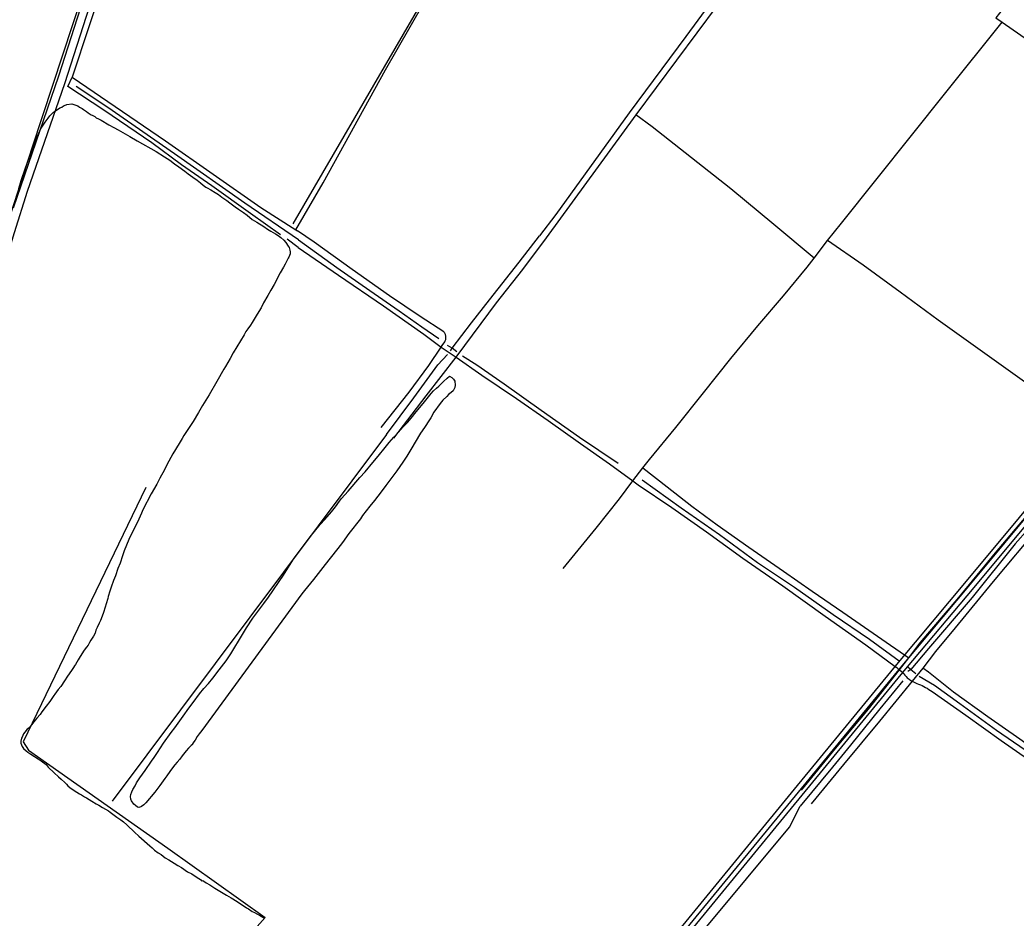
# Model space of a CAD drawing. Extents: x 3355724 to 3393621, y 594744 to 620174.
# Drawn here: x 3366686 to 3369750, y 607380 to 610144 of the extents above; entities that cross this region are included whole.
import ezdxf

# ---------------------------------------------------------------- set-up
doc = ezdxf.new("R2010")
doc.units = 0
for name, color, linetype in [('V-DTCH-CNTR', 7, 'Continuous'), ('V-ROAD-CNTR', 7, 'Continuous'), ('V-SITE-VEGE', 7, 'Continuous'), ('V-TOPO-SHOR', 7, 'Continuous'), ('V-UTIL-LINE', 7, 'Continuous')]:
    doc.layers.add(name, color=color, linetype=linetype)

msp = doc.modelspace()

# ---------------------------------------------------------------- linework, layer by layer
at = {"layer": 'V-DTCH-CNTR'}
msp.add_line((3367541.7, 609443.5), (3367508, 609469.5), dxfattribs=at)
for points in [[(3369177.7, 614459.7), (3368986, 614001.6), (3368928.9, 613867.8), (3368744.5, 613423.8), (3368658, 613218.5), (3368512.5, 612859.1), (3368406.5, 612612.5), (3368367.1, 612521), (3368158.1, 612016.5), (3367944.7, 611507.2), (3367912.6, 611429.5), (3367888.9, 611413.8), (3367735.3, 611391.5), (3367454.6, 611339.6), (3367291.4, 611310.2), (3367226.4, 611137.5), (3367124.5, 610818.5), (3367003.5, 610442.5), (3366846.8, 609967.6), (3367134, 609771.8), (3367427.2, 609567), (3367534.5, 609497.9), (3367539.5, 609494.7)], [(3368305.7, 609473.9), (3368581.1, 609852.3), (3368894.7, 610273.5), (3369088.6, 610538), (3369099, 610552.2), (3369127.7, 610591.3), (3369185, 610669.6), (3369500.9, 611102.2), (3369511.8, 611117), (3369785.9, 611485.7), (3369885.4, 611623.6), (3370098.6, 611919), (3370244, 612120.2), (3370265.4, 612149.7), (3370331.7, 612241.6), (3370593, 612608.3), (3370676.8, 612715), (3370413.4, 612884.1), (3370066.5, 613116.9), (3369682.1, 613375.8), (3369299.7, 613633.8), (3369097.6, 613768.8), (3368928.9, 613867.8)], [(3366666.4, 609565.5), (3366805.4, 609972.3), (3366949.3, 610418.9), (3367103.1, 610898.6), (3367228.8, 611276.2), (3367262.2, 611376.5), (3367264.8, 611384.3), (3367410.3, 611836.1), (3367567.2, 612319.4), (3367653.8, 612595), (3367293.1, 612717.4), (3366966.3, 612828.5), (3366641.5, 612946.6), (3366777.5, 613367.6)], [(3367534.5, 609497.9), (3367618.3, 609642.5), (3367810, 609990.3), (3368042.5, 610395.8), (3368264, 610791.4), (3368364, 610969.5), (3368407.2, 611041)], [(3370110.6, 610671.4), (3369948.1, 610468.2), (3369710.8, 610178.9), (3369687.8, 610150.8), (3369707.5, 610137), (3369994.4, 609936.5), (3370350.2, 609684), (3370561.4, 609537.5)], [(3369213.3, 609518.9), (3369534.1, 609920.7), (3369707.5, 610137)], [(3367487.5, 609482.2), (3367395.4, 609548.6), (3367276, 609633.5), (3367183.1, 609698.1), (3367091.8, 609765.3), (3366943.9, 609865.7), (3366833.6, 609939.4), (3366846.8, 609967.6)], [(3369128.6, 609410.7), (3369005.2, 609514.7), (3368872.8, 609623.8), (3368630.5, 609815.2), (3368580.5, 609851.6)], [(3367797.3, 608890), (3367883.1, 608998.3), (3367944, 609080.7), (3367981.3, 609137.1), (3367985, 609142.6), (3367993.1, 609153.9), (3367994.1, 609156), (3367995, 609158.2), (3367995.6, 609160.4), (3367996.1, 609162.6), (3367996.4, 609164.9), (3367996.4, 609167.2), (3367996.3, 609169.5), (3367995.9, 609171.8), (3367995.4, 609174.1), (3367994.6, 609176.3), (3367993.7, 609178.4), (3367992.6, 609180.4), (3367991.3, 609182.3), (3367989.8, 609184.1), (3367916.6, 609231.6), (3367822.9, 609295.2), (3367708.1, 609376.1), (3367590.7, 609460.2), (3367539.5, 609494.7)], [(3368356.8, 608455.6), (3368458.7, 608580.5), (3368530.4, 608670.5), (3368571.2, 608725.4), (3368602.3, 608765.7), (3368622.4, 608791.6), (3368703.3, 608890.2), (3368788.4, 608996.3), (3368873.1, 609101.9), (3368956.1, 609202.6), (3369034.8, 609295.2), (3369107.6, 609383), (3369128.6, 609410.7), (3369169.6, 609465), (3369213.3, 609518.9)], [(3369090.1, 607774.2), (3369194.2, 607901.8), (3369296.1, 608023.5), (3369392, 608144), (3369420.5, 608181.6), (3369455.1, 608227), (3369568.8, 608361.1), (3369686.9, 608503.8), (3369781.8, 608616.9), (3369907.4, 608765), (3369988.9, 608866), (3370006.1, 608887.3), (3370142.5, 609048.9), (3370258.4, 609181.9), (3370387.8, 609334.3), (3370480, 609442.1), (3370541.4, 609514.2)], [(3367835.6, 608856.6), (3367935.3, 608987.5), (3368027.9, 609106.5), (3368031.3, 609110.8), (3368151.5, 609272.9), (3368232.9, 609375.8), (3368305.7, 609473.9)], [(3369988.9, 608866), (3369909.7, 608931.2), (3369797.1, 609014.8), (3369660.9, 609111.9), (3369510.6, 609220.2), (3369393.2, 609306), (3369280, 609389), (3369169.6, 609465)], [(3367541.7, 609443.5), (3367665.6, 609358.9), (3367804, 609264), (3367927.9, 609177.1), (3367981.3, 609137.1), (3368027.9, 609106.5), (3368107.1, 609050.9), (3368213.2, 608979.2), (3368311.2, 608911.8), (3368410.4, 608840.7), (3368499.8, 608777.6), (3368571.2, 608725.4), (3368587.6, 608713.4), (3368691.5, 608643.8), (3368797.6, 608568.4), (3368909.7, 608488), (3369032.5, 608402.3), (3369162.8, 608309.5), (3369288.3, 608221.1), (3369378.3, 608154.2), (3369383, 608151), (3369387.6, 608147.6), (3369392, 608144), (3369396.3, 608140.3), (3369400.4, 608136.4), (3369404.4, 608132.3), (3369408.3, 608128.1), (3369411.9, 608123.7), (3369415.4, 608119.2), (3369421, 608115.4), (3369426.8, 608111.8), (3369430.3, 608109.7), (3369432.6, 608108.3), (3369438.5, 608105), (3369444.5, 608101.9), (3369450.1, 608100), (3369455.6, 608097.8), (3369461, 608095.5), (3369466.4, 608092.9), (3369471.6, 608090.2), (3369476.8, 608087.3), (3369481.8, 608084.2), (3369486.8, 608080.9), (3369491.6, 608077.5), (3369595.9, 608004.9), (3369704.7, 607926.7), (3369832.4, 607837.7)], [(3370561.3, 609458.2), (3370441.1, 609312.8), (3370323, 609172.2), (3370186.1, 609014.4), (3370069.3, 608873.7), (3370059.9, 608862.5), (3369944.6, 608727.3), (3369822.2, 608586.7), (3369679.9, 608416), (3369562.3, 608273.8), (3369501.9, 608201.1), (3369463.7, 608149.1)], [(3368602.3, 608765.7), (3368676.6, 608707.4), (3368753.1, 608647.6), (3368830.7, 608589.9), (3368928.2, 608522), (3369034.3, 608447.5), (3369123.2, 608386.6), (3369217.4, 608321.4), (3369324.1, 608247.5), (3369420.5, 608181.6)], [(3370490.8, 607421.7), (3370385.3, 607497.2), (3370251.7, 607584.6), (3370178.2, 607639.3), (3370136.4, 607670.3), (3369984.5, 607774.9), (3369868.7, 607854.2), (3369761.5, 607931.3), (3369663.5, 607999.8), (3369557.9, 608075.3), (3369480.3, 608137.3), (3369463.7, 608149.1), (3369430.3, 608109.7), (3369330, 607985.8), (3369218.9, 607852.8), (3369119.7, 607731.6)]]:
    msp.add_lwpolyline(points, dxfattribs=at)
at = {"layer": 'V-ROAD-CNTR'}
for points in [[(3370563.3, 609540.9), (3369923, 608808.4), (3369597, 608417.2), (3369387, 608166.4), (3369067.9, 607777.2), (3368655.1, 607273.9), (3368337, 606884.4), (3368230.9, 606756.4)], [(3370576.1, 609532.7), (3369934.4, 608798.7), (3369608.5, 608407.6), (3369398.6, 608156.9), (3369079.5, 607767.6), (3368666.7, 607264.4), (3368348.6, 606874.8), (3368242.4, 606746.8)], [(3370572.8, 609506.2), (3369945.8, 608788.9), (3369620, 608398), (3369410.1, 608147.3), (3369091.1, 607758.1), (3368678.3, 607254.9), (3368360.1, 606865.3), (3368254, 606737.3)]]:
    msp.add_lwpolyline(points, dxfattribs=at)
at = {"layer": 'V-SITE-VEGE'}
for p, q in [((3366789.4, 609860.3), (3366798.6, 609866.6)), ((3366798.6, 609866.6), (3366808.9, 609873.5)), ((3366808.9, 609873.5), (3366814.6, 609875.8)), ((3366814.6, 609875.8), (3366820.3, 609879.2)), ((3366820.3, 609879.2), (3366822.6, 609880.3)), ((3366822.6, 609880.3), (3366830.6, 609883.2)), ((3366830.6, 609883.2), (3366845.5, 609885.5)), ((3366845.5, 609885.5), (3366851.8, 609883.8)), ((3366851.8, 609883.8), (3366857.5, 609882)), ((3366857.5, 609882), (3366863.8, 609879.2)), ((3366863.8, 609879.2), (3366869, 609875.7)), ((3366869, 609875.7), (3366877, 609871.7)), ((3366877, 609871.7), (3366881.6, 609868.3)), ((3366881.6, 609868.3), (3366890.2, 609862.6)), ((3366890.2, 609862.6), (3366895.3, 609858.5)), ((3366763.6, 609829.4), (3366772.8, 609842)), ((3366772.8, 609842), (3366777.9, 609848.9)), ((3366777.9, 609848.9), (3366789.4, 609860.3)), ((3366895.3, 609858.5), (3366905, 609852.2)), ((3366905, 609852.2), (3366907.9, 609850.5)), ((3366907.9, 609850.5), (3366915.9, 609846.5)), ((3366915.9, 609846.5), (3366919.9, 609843.1)), ((3366919.9, 609843.1), (3366927.9, 609839.1)), ((3366927.9, 609839.1), (3366935.4, 609835.1)), ((3366935.4, 609835.1), (3366958.8, 609821.3)), ((3366743.6, 609795.6), (3366749.3, 609807.7)), ((3366749.3, 609807.7), (3366757.3, 609819.7)), ((3366757.3, 609819.7), (3366763.6, 609829.4)), ((3366958.8, 609821.3), (3366974.9, 609812.7)), ((3366974.9, 609812.7), (3366988, 609805.3)), ((3366988, 609805.3), (3367024.1, 609785.2)), ((3366728.7, 609760.2), (3366734.4, 609774.5)), ((3366734.4, 609774.5), (3366743.6, 609795.6)), ((3367024.1, 609785.2), (3367046.4, 609772)), ((3367046.4, 609772), (3367062.4, 609762.9)), ((3366718.9, 609732.7), (3366728.7, 609760.2)), ((3367062.4, 609762.9), (3367088.2, 609748.5)), ((3367088.2, 609748.5), (3367105.4, 609738.8)), ((3367105.4, 609738.8), (3367130.5, 609722.7)), ((3366702.9, 609688.6), (3366710.9, 609711.5)), ((3366710.9, 609711.5), (3366718.9, 609732.7)), ((3367130.5, 609722.7), (3367146.6, 609711.9)), ((3367146.6, 609711.9), (3367160.9, 609701.5)), ((3366689.7, 609649.7), (3366702.9, 609688.6)), ((3367160.9, 609701.5), (3367174.6, 609691.8)), ((3367174.6, 609691.8), (3367193.5, 609678.1)), ((3367193.5, 609678.1), (3367203.2, 609670.6)), ((3366682.8, 609625.6), (3366689.7, 609649.7)), ((3367203.2, 609670.6), (3367217.5, 609660.3)), ((3367217.5, 609660.3), (3367231.3, 609650.6)), ((3367231.3, 609650.6), (3367241, 609642.5)), ((3367241, 609642.5), (3367249.6, 609635.7)), ((3367249.6, 609635.7), (3367258.2, 609629.4)), ((3367258.2, 609629.4), (3367261.6, 609627.1)), ((3367261.6, 609627.1), (3367273.1, 609621.3)), ((3367273.1, 609621.3), (3367286.8, 609613.3)), ((3367286.8, 609613.3), (3367296.5, 609606.4)), ((3367296.5, 609606.4), (3367307.4, 609598.4)), ((3367307.4, 609598.4), (3367322.3, 609588.1)), ((3367322.3, 609588.1), (3367332, 609580.7)), ((3367332, 609580.7), (3367348, 609568.6)), ((3367348, 609568.6), (3367358.3, 609561.2)), ((3367358.3, 609561.2), (3367373.8, 609550.9)), ((3367373.8, 609550.9), (3367384.7, 609543.4)), ((3367384.7, 609543.4), (3367400.7, 609530.2)), ((3367400.7, 609530.2), (3367414.4, 609521.1)), ((3367414.4, 609521.1), (3367435.6, 609507.9)), ((3367435.6, 609507.9), (3367447, 609500.4)), ((3367447, 609500.4), (3367457.3, 609494.1)), ((3367457.3, 609494.1), (3367471.7, 609486.1)), ((3367471.7, 609486.1), (3367480.2, 609481)), ((3367480.2, 609481), (3367488.3, 609474.7)), ((3367488.3, 609474.7), (3367498, 609466.6)), ((3367498, 609466.6), (3367503.7, 609458.6)), ((3367503.7, 609458.6), (3367510.6, 609447.7)), ((3367510.6, 609447.7), (3367514, 609443.2)), ((3367514, 609443.2), (3367516.3, 609435.1)), ((3367516.3, 609435.1), (3367517.4, 609430)), ((3367508.3, 609404.8), (3367506, 609400.2)), ((3367510.6, 609410.5), (3367508.3, 609404.8)), ((3367513.4, 609414), (3367510.6, 609410.5)), ((3367517.4, 609424.3), (3367513.4, 609414)), ((3367517.4, 609430), (3367517.4, 609424.3)), ((3367496.2, 609383.1), (3367486.5, 609365.9)), ((3367502, 609392.8), (3367496.2, 609383.1)), ((3367506, 609400.2), (3367502, 609392.8)), ((3367486.5, 609365.9), (3367467.6, 609329.8)), ((3367457.3, 609312.1), (3367448.1, 609295.5)), ((3367467.6, 609329.8), (3367457.3, 609312.1)), ((3367448.1, 609295.5), (3367435.5, 609273.2)), ((3367428, 609258.3), (3367416, 609238.8)), ((3367435.5, 609273.2), (3367428, 609258.3)), ((3367409.7, 609227.9), (3367400, 609212.5)), ((3367416, 609238.8), (3367409.7, 609227.9)), ((3367386.8, 609193), (3367381.1, 609185)), ((3367394.8, 609205.1), (3367386.8, 609193)), ((3367400, 609212.5), (3367394.8, 609205.1)), ((3367363.9, 609156.4), (3367342.1, 609119.2)), ((3367375.3, 609175.3), (3367363.9, 609156.4)), ((3367381.1, 609185), (3367375.3, 609175.3)), ((3367332.3, 609102), (3367318, 609077.4)), ((3367342.1, 609119.2), (3367332.3, 609102)), ((3367312.9, 609068.8), (3367291.1, 609031.6)), ((3367318, 609077.4), (3367312.9, 609068.8)), ((3367291.1, 609031.6), (3367267.6, 608990.4)), ((3367267.6, 608990.4), (3367247.5, 608957.2)), ((3367247.5, 608957.2), (3367234.9, 608935.5)), ((3367234.9, 608935.5), (3367218.3, 608908.6)), ((3367200.6, 608881.1), (3367189.7, 608865.6)), ((3367208.6, 608893.1), (3367200.6, 608881.1)), ((3367218.3, 608908.6), (3367208.6, 608893.1)), ((3367185.1, 608855.9), (3367175.3, 608841)), ((3367189.7, 608865.6), (3367185.1, 608855.9)), ((3367175.3, 608841), (3367156.4, 608809)), ((3367156.4, 608809), (3367138.1, 608775.2)), ((3367130.1, 608759.8), (3367116.3, 608734)), ((3367138.1, 608775.2), (3367130.1, 608759.8)), ((3367116.3, 608734), (3367106.6, 608715.1)), ((3367106.6, 608715.1), (3367090, 608685.9)), ((3367090, 608685.9), (3367064.2, 608636.1)), ((3367064.2, 608636.1), (3367059.6, 608626.4)), ((3367059.6, 608626.4), (3367047, 608598.9)), ((3367047, 608598.9), (3367025.2, 608554.3)), ((3367021.2, 608545.1), (3367006.9, 608510.8)), ((3367025.2, 608554.3), (3367021.2, 608545.1)), ((3367001.1, 608495.3), (3366993.7, 608472.4)), ((3367006.9, 608510.8), (3367001.1, 608495.3)), ((3366987.4, 608456.4), (3366979.3, 608433.5)), ((3366993.7, 608472.4), (3366987.4, 608456.4)), ((3366979.3, 608433.5), (3366973.6, 608419.2)), ((3366966.2, 608398.6), (3366962.1, 608386.6)), ((3366973.6, 608419.2), (3366966.2, 608398.6)), ((3366955.8, 608364.2), (3366951.2, 608347.1)), ((3366957, 608369.4), (3366955.8, 608364.2)), ((3366962.1, 608386.6), (3366957, 608369.4)), ((3366948.4, 608336.8), (3366942.6, 608320.2)), ((3366951.2, 608347.1), (3366948.4, 608336.8)), ((3366938.6, 608309.8), (3366933.5, 608296.1)), ((3366942.6, 608320.2), (3366938.6, 608309.8)), ((3366923.7, 608274.4), (3366919.1, 608265.8)), ((3366929.5, 608288.1), (3366923.7, 608274.4)), ((3366933.5, 608296.1), (3366929.5, 608288.1)), ((3366911.7, 608248), (3366904.2, 608236)), ((3366916.8, 608256.6), (3366911.7, 608248)), ((3366919.1, 608265.8), (3366916.8, 608256.6)), ((3366890.5, 608214.3), (3366883.6, 608204.5)), ((3366895.6, 608220.6), (3366890.5, 608214.3)), ((3366900.2, 608228.6), (3366895.6, 608220.6)), ((3366904.2, 608236), (3366900.2, 608228.6)), ((3366871, 608185.1), (3366864.7, 608174.8)), ((3366883.6, 608204.5), (3366871, 608185.1)), ((3366851, 608151.9), (3366844.7, 608142.1)), ((3366853.2, 608157), (3366851, 608151.9)), ((3366856.7, 608161), (3366853.2, 608157)), ((3366864.7, 608174.8), (3366856.7, 608161)), ((3366832.6, 608124.4), (3366822.9, 608110.7)), ((3366844.7, 608142.1), (3366832.6, 608124.4)), ((3366811.4, 608092.9), (3366803.4, 608083.2)), ((3366822.9, 608110.7), (3366811.4, 608092.9)), ((3366790.2, 608064.9), (3366778.2, 608047.1)), ((3366793.7, 608069.5), (3366790.2, 608064.9)), ((3366803.4, 608083.2), (3366793.7, 608069.5)), ((3366766.7, 608032.8), (3366753.6, 608015.1)), ((3366778.2, 608047.1), (3366766.7, 608032.8)), ((3366737.5, 607995.6), (3366732.9, 607989.3)), ((3366747.8, 608007.1), (3366737.5, 607995.6)), ((3366753.6, 608015.1), (3366747.8, 608007.1)), ((3366708.3, 607961.3), (3366700.9, 607952.7)), ((3366714, 607965.9), (3366708.3, 607961.3)), ((3366721.5, 607975), (3366714, 607965.9)), ((3366732.9, 607989.3), (3366721.5, 607975)), ((3366690.5, 607933.8), (3366688.8, 607924.7)), ((3366692.3, 607936.7), (3366690.5, 607933.8)), ((3366696.8, 607947.6), (3366692.3, 607936.7)), ((3366700.9, 607952.7), (3366696.8, 607947.6)), ((3366688.8, 607924.7), (3366688.8, 607918.4)), ((3366688.8, 607918.4), (3366692.2, 607908.6)), ((3366692.2, 607908.6), (3366696.8, 607901.8)), ((3366696.8, 607901.8), (3366704.8, 607894.9)), ((3366704.8, 607894.9), (3366710.6, 607890.9)), ((3366710.6, 607890.9), (3366719.7, 607885.1)), ((3366719.7, 607885.1), (3366741.5, 607870.2)), ((3366741.5, 607870.2), (3366751.2, 607863.9)), ((3366751.2, 607863.9), (3366766.1, 607852.5)), ((3366766.1, 607852.5), (3366772.9, 607845)), ((3366772.9, 607845), (3366790.7, 607827.3)), ((3366790.7, 607827.3), (3366804.4, 607814.7)), ((3366804.4, 607814.7), (3366813, 607807.8)), ((3366813, 607807.8), (3366823.9, 607797.5)), ((3366823.9, 607797.5), (3366829, 607792.3)), ((3366829, 607792.3), (3366833.6, 607787.2)), ((3366833.6, 607787.2), (3366839.3, 607782)), ((3366839.3, 607782), (3366852.5, 607772.9)), ((3366852.5, 607772.9), (3366860.5, 607768.3)), ((3366860.5, 607768.3), (3366869.1, 607763.1)), ((3366869.1, 607763.1), (3366874.8, 607759.1)), ((3366874.8, 607759.1), (3366884, 607753.4)), ((3366884, 607753.4), (3366890.3, 607749.9)), ((3366890.3, 607749.9), (3366907.4, 607740.2)), ((3366907.4, 607740.2), (3366920, 607732.2)), ((3366920, 607732.2), (3366928.6, 607727.6)), ((3366928.6, 607727.6), (3366939.5, 607720.2)), ((3366939.5, 607720.2), (3366957.8, 607710.4)), ((3366957.8, 607710.4), (3366963, 607706.4)), ((3366963, 607706.4), (3366984.1, 607690.9)), ((3366984.1, 607690.9), (3366996.1, 607682.3)), ((3366996.1, 607682.3), (3367004.7, 607676.6)), ((3367004.7, 607676.6), (3367015, 607667.4)), ((3367015, 607667.4), (3367021.3, 607661.1)), ((3367021.3, 607661.1), (3367033.3, 607649.7)), ((3367033.3, 607649.7), (3367037.9, 607645.1)), ((3367037.9, 607645.1), (3367051.7, 607632.5)), ((3367051.7, 607632.5), (3367085.4, 607602.7)), ((3367085.4, 607602.7), (3367092.9, 607596.4)), ((3367092.9, 607596.4), (3367099.7, 607589.5)), ((3367099.7, 607589.5), (3367111.2, 607580.9)), ((3367111.2, 607580.9), (3367120.3, 607575.8)), ((3367120.3, 607575.8), (3367132.9, 607566)), ((3367132.9, 607566), (3367143.8, 607559.2)), ((3367143.8, 607559.2), (3367159.8, 607549.4)), ((3367159.8, 607549.4), (3367171.8, 607542)), ((3367171.8, 607542), (3367183.3, 607535.7)), ((3367183.3, 607535.7), (3367201, 607523.1)), ((3367201, 607523.1), (3367214.2, 607516.2)), ((3367214.2, 607516.2), (3367231.4, 607505.3)), ((3367231.4, 607505.3), (3367241.1, 607499)), ((3367241.1, 607499), (3367244, 607495)), ((3367244, 607495), (3367248, 607496.1)), ((3367248, 607496.1), (3367258.8, 607489.3)), ((3367258.8, 607489.3), (3367270.3, 607483)), ((3367270.3, 607483), (3367285.7, 607472.6)), ((3367285.7, 607472.6), (3367321.2, 607450.9)), ((3367321.2, 607450.9), (3367336.1, 607442.3)), ((3367336.1, 607442.3), (3367354.4, 607431.4)), ((3367354.4, 607431.4), (3367383, 607411.9)), ((3367383, 607411.9), (3367388.8, 607408.5)), ((3367388.8, 607408.5), (3367400.2, 607401)), ((3367400.2, 607401), (3367405.4, 607398.2)), ((3367405.4, 607398.2), (3367416.8, 607392.4)), ((3367416.8, 607392.4), (3367422.5, 607389)), ((3367422.5, 607389), (3367438, 607380.4))]:
    msp.add_line(p, q, dxfattribs=at)
for points in [[(3367623.6, 608606.6), (3367643.9, 608630), (3367657, 608645.7), (3367669, 608662.9), (3367675.5, 608671.1), (3367695.8, 608694.2), (3367731.9, 608735.7), (3367747.6, 608753.5), (3367771, 608782.4), (3367787.5, 608801.2), (3367809.7, 608827.9), (3367822.1, 608843.6), (3367836.2, 608860.3), (3367844.3, 608868.8), (3367864.1, 608890.8), (3367879, 608906.4), (3367889, 608918.5), (3367904.4, 608937.8), (3367926.3, 608963.7), (3367951.2, 608994.4), (3367957.8, 609002.6), (3367967.3, 609011), (3367974.8, 609017.4), (3367988.9, 609031.1), (3367999.6, 609041.4), (3368007.5, 609048.1), (3368014.3, 609043.4), (3368019.7, 609038.8), (3368023.5, 609032.4), (3368024.8, 609020.3), (3368023.8, 609013), (3368018.3, 609002.9)], [(3368018.3, 609002.9), (3368012.6, 608997.6), (3368004.3, 608991), (3367998.6, 608985.7), (3367986.8, 608973.6), (3367978.3, 608963.3), (3367959.4, 608937.2), (3367949.6, 608919.2), (3367945.7, 608913.1), (3367930.1, 608889.9), (3367918.1, 608872.3), (3367901.3, 608844.7), (3367891.2, 608827.5), (3367875.5, 608801.6), (3367863.9, 608783.3), (3367844.9, 608756.5), (3367811.7, 608711.2), (3367797.4, 608691.9), (3367776.2, 608665.1), (3367762, 608647.7), (3367740, 608618.8), (3367733.1, 608609.1), (3367698, 608563.5), (3367677.9, 608536), (3367663.3, 608517.4), (3367639.8, 608488.2), (3367624.4, 608467.9), (3367588.6, 608422.2), (3367570.1, 608399.1), (3367560.9, 608388), (3367553.2, 608377.7), (3367245.7, 607957.9), (3367236.8, 607946.9), (3367231.1, 607939.4), (3367224.4, 607928.3), (3367220.5, 607922.2), (3367217, 607916.4), (3367216.2, 607914.3), (3367212.4, 607911.1), (3367210.9, 607909.3), (3367204.8, 607903.3), (3367197.1, 607894.8), (3367185.2, 607879.8), (3367177.5, 607869.8), (3367169.8, 607860.2), (3367162.5, 607851.7), (3367152.5, 607838.8), (3367146.7, 607831), (3367137.8, 607818.1), (3367131.7, 607810.3), (3367116.6, 607788.8), (3367100.7, 607768.1), (3367073.1, 607735), (3367067, 607729), (3367060.2, 607723.4), (3367058, 607722.7), (3367051.3, 607721.1), (3367047.7, 607722), (3367040.9, 607727), (3367035.9, 607731.2), (3367029.3, 607740.7), (3367026.6, 607746.6), (3367026.1, 607754.7), (3367026.7, 607760.2), (3367030.3, 607768.9), (3367033.5, 607775.7), (3367039.8, 607787.6), (3367044.6, 607796.2), (3367055, 607812), (3367070.9, 607834.1), (3367091, 607863.1), (3367098.8, 607874.6), (3367109.3, 607890.3), (3367127.9, 607918.6), (3367151.5, 607951.5), (3367162.3, 607965.8), (3367182.8, 607994), (3367187.5, 608001.2), (3367205.6, 608025.8), (3367218.8, 608044), (3367238.5, 608070.5), (3367251.9, 608086.5), (3367265.7, 608102.5), (3367278.8, 608118.5), (3367299.1, 608143.8), (3367320.4, 608172), (3367334.7, 608193.9), (3367370.7, 608252.7), (3367382.8, 608273.2), (3367402.6, 608302.9), (3367436.5, 608348.2), (3367450.8, 608367.5), (3367463.3, 608387.2), (3367483.4, 608416.2), (3367496.6, 608435.5), (3367514.6, 608465.3), (3367527.8, 608485), (3367547.5, 608512.9), (3367579.1, 608553.2), (3367609.9, 608590.9), (3367623.6, 608606.6)]]:
    msp.add_lwpolyline(points, dxfattribs=at)
at = {"layer": 'V-TOPO-SHOR'}
for p, q in [((3367526.5, 609516.3), (3368413.1, 611042.5)), ((3367813.4, 608868.1), (3366969.2, 607739.9)), ((3369426.7, 608145.3), (3369415.5, 608153.7)), ((3369426.7, 608145.3), (3369441.4, 608132.8))]:
    msp.add_line(p, q, dxfattribs=at)
for points in [[(3367282.8, 611355.7), (3367272.3, 611328.9), (3367261.7, 611301.9), (3367210, 611134.5), (3367156.4, 610970.3), (3367088.5, 610762.7), (3366992.9, 610477), (3366899.1, 610183.4), (3366822.9, 609946.8), (3366707.8, 609616), (3366668, 609489.1), (3366620.6, 609336), (3366538.7, 609086.4)], [(3369065.8, 610538.4), (3368929.8, 610360.5), (3368734.7, 610092.6), (3368560.2, 609857.8), (3368334.7, 609545.6), (3368284, 609479.4)], [(3367542.6, 609466.8), (3367377.4, 609580.1), (3367161.7, 609731.7), (3366956, 609874.5), (3366859.2, 609938.7)], [(3367542.6, 609466.8), (3367660.6, 609382.2), (3367761.8, 609311.6), (3367852.3, 609249), (3367921.8, 609199.9), (3367974.4, 609163.4)], [(3368010, 609125.9), (3368015.6, 609134), (3368075.4, 609212.3), (3368130.4, 609282.8), (3368221.5, 609398.1), (3368284, 609479.4)], [(3370544.4, 609468.1), (3370429.6, 609336.1), (3370272.7, 609149.2), (3370128.2, 608978.5), (3370004.7, 608834.1), (3369867.2, 608667.2), (3369747, 608531.4), (3369614.9, 608367.2), (3369480.7, 608209.4), (3369426.7, 608145.3), (3369417.4, 608138.9)], [(3368029.9, 609122.7), (3368015.6, 609134), (3368001.2, 609142.6)], [(3367813.4, 608868.1), (3367898, 608980.7), (3367971.3, 609083), (3368000.7, 609114.4)], [(3368525.7, 608779.1), (3368407.1, 608858.6), (3368289.2, 608942.2), (3368175.5, 609023.6), (3368091, 609081.9), (3368047.5, 609109.2)], [(3368599.7, 608729.1), (3368720, 608642.5), (3368837.9, 608561.1), (3368954.3, 608474.8), (3369069, 608398.8), (3369187.5, 608314.7), (3369299, 608238.6), (3369391, 608171.7)], [(3367073.4, 608705.1), (3366695.4, 607922.8), (3366712.6, 607897.2), (3367140.3, 607595.2), (3367439.8, 607382.5), (3367205.6, 607117.1), (3366422.7, 606111.7), (3365974.3, 606123.4), (3365867.5, 606148.7), (3365692.4, 606161.1), (3365653.3, 606116.1)], [(3370160.1, 607629.6), (3370068.7, 607693.5), (3369992.8, 607745.8), (3369886.7, 607820.2), (3369814, 607872), (3369690.1, 607957.7), (3369577.5, 608039.1), (3369498.9, 608096.3), (3369452, 608124)], [(3369402.1, 608110.2), (3369331.3, 608024.6), (3369240.8, 607912.6), (3369185.2, 607844.7), (3369086, 607724.6)], [(3368269.8, 606718.6), (3369053, 607660), (3369086, 607724.6)]]:
    msp.add_lwpolyline(points, dxfattribs=at)
at = {"layer": 'V-UTIL-LINE'}
msp.add_lwpolyline([(3366247.6, 608289.7), (3366521.7, 609128.6), (3366724.4, 609753.6), (3366880.7, 610227.1), (3367118.5, 610965.1), (3367212, 611266.7), (3367493.2, 612062.1), (3367646.7, 612560.2)], dxfattribs=at)

doc.saveas('drawing.dxf')
